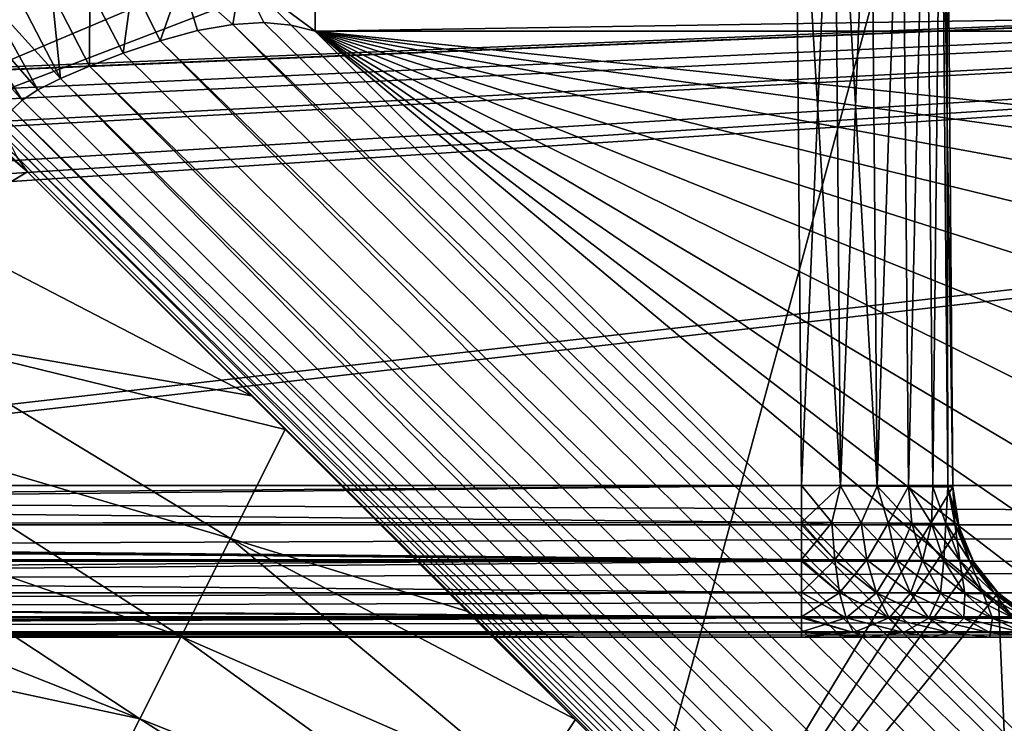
# Model space of a CAD drawing. Header units: metres. Extents: x -205 to 205, y -104 to 104.
# Tile 973 of 1056: x 22.44 to 25.69, y -45.74 to -43.42. Entities that reach past the tile are written whole.
import ezdxf

# ---------------------------------------------------------------- set-up
doc = ezdxf.new("R2010")
doc.units = ezdxf.units.M
doc.layers.add('solid_01_2-CONSUMER_EHM_BOX_SW0001', color=7, linetype='CONTINUOUS')

msp = doc.modelspace()

# ---------------------------------------------------------------- linework, layer by layer
at = {"layer": 'solid_01_2-CONSUMER_EHM_BOX_SW0001'}
for points in [[(27.853924, 67.360435), (-0.010849, -74.95858), (-0.010778, 75.04142)], [(27.853924, 67.360435), (27.752735, 66.82019), (-0.010849, -74.95858)], [(27.752735, 66.82019), (27.752735, 66.262619), (-0.010849, -74.95858)], [(27.752672, -66.17981), (-0.010849, -74.95858), (27.752735, 66.262619)], [(8.89164, -44.958584, 48), (24.999912, -42.458591, 48), (2.561669, -42.45858, 48)], [(8.89164, -44.958584, 48), (25.021729, -44.958591, 48), (24.999912, -42.458591, 48)], [(13.496569, -47.073109, 63.099998), (12.482018, -42.458588, 63.099998), (25.499931, -42.458591, 63.099998)], [(12.992718, -42.458588, 55), (24.999912, -42.458591, 55), (12.992717, -44.958588, 55)], [(24.999912, -42.458591, 55), (25.021729, -44.958591, 55), (12.992717, -44.958588, 55)], [(24.999912, -42.458591, 57), (12.992718, -42.458588, 57), (19.088488, -44.958591, 57)], [(24.246569, -47.073879, 63.099998), (13.496569, -47.073109, 63.099998), (25.499931, -42.458591, 63.099998)], [(24.999912, -42.458591, 57), (19.088488, -44.958591, 57), (25.021729, -44.958591, 57)], [(24.246569, -47.073879, 63.099998), (25.499931, -42.458591, 63.099998), (25.521786, -44.962955, 63.099998)], [(25.151203, -44.959721, 48.017052), (24.999912, -42.458591, 48), (25.021729, -44.958591, 48)], [(25.151203, -44.959721, 48.017052), (25.129433, -42.458591, 48.017067), (24.999912, -42.458591, 48)], [(24.999912, -42.458591, 57), (25.021729, -44.958591, 57), (25.151203, -44.959721, 57.017052)], [(25.129433, -42.458591, 57.017067), (24.999912, -42.458591, 57), (25.151203, -44.959721, 57.017052)], [(25.129433, -42.458591, 54.982933), (25.021729, -44.958591, 55), (24.999912, -42.458591, 55)], [(25.151203, -44.959721, 54.982948), (25.021729, -44.958591, 55), (25.129433, -42.458591, 54.982933)], [(25.129433, -42.458591, 57.017067), (25.151203, -44.959721, 57.017052), (25.27183, -44.960773, 57.067032)], [(25.129433, -42.458591, 57.017067), (25.27183, -44.960773, 57.067032), (25.249855, -42.458591, 57.066948)], [(25.151203, -44.959721, 54.982948), (25.129433, -42.458591, 54.982933), (25.249855, -42.458591, 54.933052)], [(25.27183, -44.960773, 48.067032), (25.249855, -42.458591, 48.066948), (25.129433, -42.458591, 48.017067)], [(25.27183, -44.960773, 48.067032), (25.129433, -42.458591, 48.017067), (25.151203, -44.959721, 48.017052)], [(25.151203, -44.959721, 54.982948), (25.249855, -42.458591, 54.933052), (25.27183, -44.960773, 54.932968)], [(25.249855, -42.458591, 57.066948), (25.27183, -44.960773, 57.067032), (25.353481, -42.458591, 57.14645)], [(25.27183, -44.960773, 54.932968), (25.249855, -42.458591, 54.933052), (25.353481, -42.458591, 54.85355)], [(25.27183, -44.960773, 48.067032), (25.353481, -42.458591, 48.14645), (25.249855, -42.458591, 48.066948)], [(25.353481, -42.458591, 57.14645), (25.27183, -44.960773, 57.067032), (25.375391, -44.961678, 57.146515)], [(25.27183, -44.960773, 54.932968), (25.353481, -42.458591, 54.85355), (25.375391, -44.961678, 54.853485)], [(25.375391, -44.961678, 48.146515), (25.353481, -42.458591, 48.14645), (25.27183, -44.960773, 48.067032)], [(25.353481, -42.458591, 57.14645), (25.375391, -44.961678, 57.146515), (25.432983, -42.458591, 57.250072)], [(25.375391, -44.961678, 54.853485), (25.353481, -42.458591, 54.85355), (25.432983, -42.458591, 54.749928)], [(25.375391, -44.961678, 48.146515), (25.432983, -42.458591, 48.250072), (25.353481, -42.458591, 48.14645)], [(25.432983, -42.458591, 57.250072), (25.375391, -44.961678, 57.146515), (25.45484, -44.962372, 57.250084)], [(25.375391, -44.961678, 54.853485), (25.432983, -42.458591, 54.749928), (25.45484, -44.962372, 54.749916)], [(25.45484, -44.962372, 48.250084), (25.432983, -42.458591, 48.250072), (25.375391, -44.961678, 48.146515)], [(25.432983, -42.458591, 57.250072), (25.45484, -44.962372, 57.250084), (25.482866, -42.458591, 57.370491)], [(25.45484, -44.962372, 54.749916), (25.432983, -42.458591, 54.749928), (25.482866, -42.458591, 54.629509)], [(25.45484, -44.962372, 48.250084), (25.482866, -42.458591, 48.370491), (25.432983, -42.458591, 48.250072)], [(25.482866, -42.458591, 57.370491), (25.45484, -44.962372, 57.250084), (25.504765, -44.962807, 57.370663)], [(25.45484, -44.962372, 54.749916), (25.482866, -42.458591, 54.629509), (25.504765, -44.962807, 54.629337)], [(25.504765, -44.962807, 48.370663), (25.482866, -42.458591, 48.370491), (25.45484, -44.962372, 48.250084)], [(25.482866, -42.458591, 57.370491), (25.504765, -44.962807, 57.370663), (25.521786, -44.962955, 57.5)], [(25.482866, -42.458591, 57.370491), (25.521786, -44.962955, 57.5), (25.499931, -42.458591, 57.5)], [(25.504765, -44.962807, 54.629337), (25.482866, -42.458591, 54.629509), (25.499931, -42.458591, 54.5)], [(25.521786, -44.962955, 48.5), (25.499931, -42.458591, 48.5), (25.482866, -42.458591, 48.370491)], [(25.521786, -44.962955, 48.5), (25.482866, -42.458591, 48.370491), (25.504765, -44.962807, 48.370663)], [(25.499931, -42.458591, 57.5), (25.521786, -44.962955, 57.5), (25.521786, -44.962955, 63.099998)], [(25.499931, -42.458591, 57.5), (25.521786, -44.962955, 63.099998), (25.499931, -42.458591, 63.099998)], [(25.521786, -44.962955, 54.5), (25.499931, -42.458591, 54.5), (25.499931, -42.458591, 48.5)], [(25.504765, -44.962807, 54.629337), (25.499931, -42.458591, 54.5), (25.521786, -44.962955, 54.5)], [(25.521786, -44.962955, 54.5), (25.499931, -42.458591, 48.5), (25.521786, -44.962955, 48.5)], [(38.274673, -42.903759, 75), (-63.60397, -54.56757, 75), (63.596031, -54.576706, 75)], [(38.274673, -42.903759, 75), (37.499931, -42.958599, 75), (-63.60397, -54.56757, 75)], [(37.499931, -42.958599, 75), (-37.500069, -42.958565, 75), (-63.60397, -54.56757, 75)], [(-37.500069, -42.958565, 46), (37.499931, -42.958599, 46), (-37.500069, -44.958565, 46)], [(37.499931, -42.958599, 46), (-2.676463, -44.626774, 46), (-37.500069, -44.958565, 46)], [(37.499931, -42.958599, 46), (-1.481301, -44.55365, 46), (-2.676463, -44.626774, 46)], [(37.499931, -42.958599, 46), (-0.000068, -44.516758, 46), (-1.481301, -44.55365, 46)], [(37.499931, -42.958599, 46), (1.966312, -44.580105, 46), (-0.000068, -44.516758, 46)], [(37.499931, -42.958599, 46), (2.676358, -44.626781, 46), (1.966312, -44.580105, 46)], [(37.499931, -42.958599, 46), (3.953654, -44.728058, 46), (2.676358, -44.626781, 46)], [(37.499931, -42.958599, 46), (4.230125, -44.751209, 46), (3.953654, -44.728058, 46)], [(37.499931, -42.958599, 46), (5.937079, -44.89888, 46), (4.230125, -44.751209, 46)], [(37.499931, -42.958599, 46), (6.610322, -44.944187, 46), (5.937079, -44.89888, 46)], [(37.499931, -42.958599, 46), (7.215365, -44.958584, 46), (6.610322, -44.944187, 46)], [(37.499931, -42.958599, 46), (37.499931, -44.958599, 46), (7.215365, -44.958584, 46)], [(37.499931, -43.237171, 13.524823), (23.418098, -43.458591, 13.5), (37.499931, -43.458599, 13.5)], [(37.499931, -43.237171, 13.524823), (23.418098, -43.313267, 13.510616), (23.418098, -43.458591, 13.5)], [(22.906591, -43.490772, 13.423147), (22.977837, -43.287537, 13.503884), (22.815199, -43.305325, 13.476514)], [(22.906591, -43.490772, 13.423147), (23.030161, -43.457161, 13.461928), (22.977837, -43.287537, 13.503884)], [(23.145958, -43.436558, 13.484238), (23.172758, -43.277203, 13.516655), (22.977837, -43.287537, 13.503884)], [(23.030161, -43.457161, 13.461928), (23.145958, -43.436558, 13.484238), (22.977837, -43.287537, 13.503884)], [(23.145958, -43.436558, 13.484238), (23.248943, -43.430859, 13.494987), (23.172758, -43.277203, 13.516655)], [(23.172758, -43.277203, 13.516655), (23.418098, -43.458591, 13.5), (23.418098, -43.313267, 13.510616)], [(23.338928, -43.438911, 13.499115), (23.418098, -43.458591, 13.5), (23.172758, -43.277203, 13.516655)], [(23.248943, -43.430859, 13.494987), (23.338928, -43.438911, 13.499115), (23.172758, -43.277203, 13.516655)], [(22.673023, -43.574764, 13.293175), (22.674212, -43.320751, 13.439603), (22.549007, -43.332062, 13.39606)], [(22.673023, -43.574764, 13.293175), (22.784548, -43.531986, 13.366093), (22.674212, -43.320751, 13.439603)], [(22.784548, -43.531986, 13.366093), (22.815199, -43.305325, 13.476514), (22.674212, -43.320751, 13.439603)], [(22.784548, -43.531986, 13.366093), (22.906591, -43.490772, 13.423147), (22.815199, -43.305325, 13.476514)], [(22.450809, -43.686481, 13.034579), (22.241604, -43.350758, 13.233047), (22.159264, -43.356464, 13.167062)], [(22.41806, -43.718296, 12.95445), (22.450809, -43.686481, 13.034579), (22.159264, -43.356464, 13.167062)], [(22.503401, -43.652615, 13.120781), (22.333961, -43.345684, 13.292876), (22.241604, -43.350758, 13.233047)], [(22.450809, -43.686481, 13.034579), (22.503401, -43.652615, 13.120781), (22.241604, -43.350758, 13.233047)], [(22.577917, -43.615456, 13.20919), (22.436197, -43.339928, 13.347094), (22.333961, -43.345684, 13.292876)], [(22.503401, -43.652615, 13.120781), (22.577917, -43.615456, 13.20919), (22.333961, -43.345684, 13.292876)], [(22.577917, -43.615456, 13.20919), (22.549007, -43.332062, 13.39606), (22.436197, -43.339928, 13.347094)], [(22.577917, -43.615456, 13.20919), (22.673023, -43.574764, 13.293175), (22.549007, -43.332062, 13.39606)], [(22.468349, -43.923058, 12.5), (21.920851, -43.44104, 12.620029), (21.918547, -43.447929, 12.5)], [(21.918547, -43.447929, 12.5), (22.283247, -43.747173, 3.464035), (22.468349, -43.923058, 3.444855)], [(22.468349, -43.923058, 12.5), (21.918547, -43.447929, 12.5), (22.468349, -43.923058, 3.444855)], [(22.468349, -43.923058, 12.5), (22.433815, -43.873226, 12.646684), (21.920851, -43.44104, 12.620029)], [(32.29628, -52.651474, 13.474928), (23.030161, -43.457161, 13.461928), (22.906591, -43.490772, 13.423147)], [(32.29628, -52.651474, 13.474928), (23.145958, -43.436558, 13.484238), (23.030161, -43.457161, 13.461928)], [(23.145958, -43.436558, 13.484238), (32.453629, -52.494129, 13.5), (23.248943, -43.430859, 13.494987)], [(32.29628, -52.651474, 13.474928), (32.453629, -52.494129, 13.5), (23.145958, -43.436558, 13.484238)], [(23.248943, -43.430859, 13.494987), (32.453629, -52.494129, 13.5), (23.338928, -43.438911, 13.499115)], [(23.338928, -43.438911, 13.499115), (32.453629, -52.494129, 13.5), (23.418098, -43.458591, 13.5)], [(34.582909, -44.631363, 13.5), (37.499931, -43.458599, 13.5), (23.418098, -43.458591, 13.5)], [(31.661858, -50.364628, 13.5), (23.418098, -43.458591, 13.5), (32.453629, -52.494129, 13.5)], [(31.495178, -49.670349, 13.5), (31.439163, -48.958595, 13.5), (23.418098, -43.458591, 13.5)], [(31.495121, -48.2472, 13.5), (23.418098, -43.458591, 13.5), (31.439163, -48.958595, 13.5)], [(31.661858, -50.364628, 13.5), (31.495178, -49.670349, 13.5), (23.418098, -43.458591, 13.5)], [(33.923271, -44.904636, 13.5), (34.582909, -44.631363, 13.5), (23.418098, -43.458591, 13.5)], [(33.31451, -45.27774, 13.5), (33.923271, -44.904636, 13.5), (23.418098, -43.458591, 13.5)], [(32.77161, -45.741482, 13.5), (33.31451, -45.27774, 13.5), (23.418098, -43.458591, 13.5)], [(32.307941, -46.284443, 13.5), (32.77161, -45.741482, 13.5), (23.418098, -43.458591, 13.5)], [(31.934921, -46.893257, 13.5), (32.307941, -46.284443, 13.5), (23.418098, -43.458591, 13.5)], [(31.661739, -47.552929, 13.5), (31.934921, -46.893257, 13.5), (23.418098, -43.458591, 13.5)], [(31.495121, -48.2472, 13.5), (31.661739, -47.552929, 13.5), (23.418098, -43.458591, 13.5)], [(32.146683, -52.801075, 13.400871), (22.906591, -43.490772, 13.423147), (22.784548, -43.531986, 13.366093)], [(32.29628, -52.651474, 13.474928), (22.906591, -43.490772, 13.423147), (32.146683, -52.801075, 13.400871)], [(32.146683, -52.801075, 13.400871), (22.784548, -43.531986, 13.366093), (22.673023, -43.574764, 13.293175)], [(32.012505, -52.935253, 13.281551), (22.673023, -43.574764, 13.293175), (22.577917, -43.615456, 13.20919)], [(32.146683, -52.801075, 13.400871), (22.673023, -43.574764, 13.293175), (32.012505, -52.935253, 13.281551)], [(31.900492, -53.047264, 13.122963), (22.577917, -43.615456, 13.20919), (22.503401, -43.652615, 13.120781)], [(32.012505, -52.935253, 13.281551), (22.577917, -43.615456, 13.20919), (31.900492, -53.047264, 13.122963)], [(31.900492, -53.047264, 13.122963), (22.503401, -43.652615, 13.120781), (22.450809, -43.686481, 13.034579)], [(31.900492, -53.047264, 13.122963), (22.450809, -43.686481, 13.034579), (22.41806, -43.718296, 12.95445)], [(22.468349, -43.923058, 3.444855), (22.283247, -43.747173, 3.464035), (22.149668, -44.113842, 3.364206)], [(31.816271, -53.131485, 12.933075), (22.41806, -43.718296, 12.95445), (22.401335, -43.750183, 12.879613)], [(31.900492, -53.047264, 13.122963), (22.41806, -43.718296, 12.95445), (31.816271, -53.131485, 12.933075)], [(31.816271, -53.131485, 12.933075), (22.401335, -43.750183, 12.879613), (22.398083, -43.783478, 12.809218)], [(31.816271, -53.131485, 12.933075), (22.398083, -43.783478, 12.809218), (22.405531, -43.816807, 12.745918)], [(31.816271, -53.131485, 12.933075), (22.405531, -43.816807, 12.745918), (31.764072, -53.183685, 12.721427)], [(31.764072, -53.183685, 12.721427), (22.405531, -43.816807, 12.745918), (22.433815, -43.873226, 12.646684)], [(31.764072, -53.183685, 12.721427), (22.433815, -43.873226, 12.646684), (22.468349, -43.923058, 12.5)], [(23.208149, -44.662857, 3.33019), (22.468349, -43.923058, 3.444855), (22.149668, -44.113842, 3.364206)], [(22.468349, -43.923058, 12.5), (25.185396, -46.640106, 3.004873), (27.066309, -48.521019, 2.80926)], [(22.468349, -43.923058, 12.5), (24.276121, -45.730827, 3.131146), (25.185396, -46.640106, 3.004873)], [(22.468349, -43.923058, 12.5), (27.066309, -48.521019, 2.80926), (28.716963, -50.171677, 2.590601)], [(22.468349, -43.923058, 12.5), (28.716963, -50.171677, 2.590601), (30.155909, -51.610622, 2.347061)], [(22.468349, -43.923058, 12.5), (30.155909, -51.610622, 2.347061), (31.394287, -52.849003, 2.071429)], [(22.468349, -43.923058, 12.5), (31.394287, -52.849003, 2.071429), (31.566074, -53.02079, 2.029376)], [(22.468349, -43.923058, 12.5), (31.566074, -53.02079, 2.029376), (31.746521, -53.201237, 1.989862)], [(31.746521, -53.201237, 12.5), (22.468349, -43.923058, 12.5), (31.746521, -53.201237, 1.989862)], [(22.468349, -43.923058, 12.5), (22.468349, -43.923058, 3.444855), (23.208149, -44.662857, 3.33019)], [(22.468349, -43.923058, 12.5), (23.208149, -44.662857, 3.33019), (23.31909, -44.773796, 3.309835)], [(22.468349, -43.923058, 12.5), (23.31909, -44.773796, 3.309835), (23.918268, -45.372978, 3.196672)], [(22.468349, -43.923058, 12.5), (23.918268, -45.372978, 3.196672), (24.276121, -45.730827, 3.131146)], [(31.764072, -53.183685, 12.721427), (22.468349, -43.923058, 12.5), (31.746521, -53.201237, 12.5)], [(23.208149, -44.662857, 3.33019), (22.149668, -44.113842, 3.364206), (22.024958, -44.456726, 3.205286)], [(23.138287, -45.133476, 3.09865), (22.024958, -44.456726, 3.205286), (21.910448, -44.771568, 2.990483)], [(23.31909, -44.773796, 3.309835), (23.208149, -44.662857, 3.33019), (22.024958, -44.456726, 3.205286)], [(23.138287, -45.133476, 3.09865), (23.31909, -44.773796, 3.309835), (22.024958, -44.456726, 3.205286)], [(22.975914, -45.456879, 2.813868), (21.910448, -44.771568, 2.990483), (21.80904, -45.050385, 2.72524)], [(22.975914, -45.456879, 2.813868), (23.138287, -45.133476, 3.09865), (21.910448, -44.771568, 2.990483)], [(23.918268, -45.372978, 3.196672), (23.31909, -44.773796, 3.309835), (23.138287, -45.133476, 3.09865)], [(37.499931, -45.088009, 46.017036), (7.215364, -45.087921, 46.017017), (7.215365, -44.958584, 46)], [(37.499931, -45.088009, 46.017036), (7.215365, -44.958584, 46), (37.499931, -44.958599, 46)], [(8.89164, -45.087948, 47.982975), (25.021729, -44.958591, 48), (8.89164, -44.958584, 48)], [(25.021729, -45.08025, 47.984974), (25.021729, -44.958591, 48), (8.89164, -45.087948, 47.982975)], [(25.021729, -45.08025, 55.015026), (12.992717, -44.958588, 55), (25.021729, -44.958591, 55)], [(12.992717, -45.088001, 55.017036), (12.992717, -44.958588, 55), (25.021729, -45.08025, 55.015026)], [(13.155252, -45.087997, 56.982964), (25.021729, -45.087955, 56.982975), (25.021729, -44.958591, 57)], [(19.088488, -44.958591, 57), (13.155252, -45.087997, 56.982964), (25.021729, -44.958591, 57)], [(24.246569, -47.073879, 63.099998), (25.521786, -44.962955, 63.099998), (25.541702, -45.095398, 63.099998)], [(25.12225, -45.080948, 47.994698), (25.021729, -44.958591, 48), (25.021729, -45.08025, 47.984974)], [(25.151203, -44.959721, 48.017052), (25.021729, -44.958591, 48), (25.12225, -45.080948, 47.994698)], [(25.021729, -44.958591, 57), (25.021729, -45.087955, 56.982975), (25.12225, -45.080948, 56.994698)], [(25.151203, -44.959721, 57.017052), (25.021729, -44.958591, 57), (25.12225, -45.080948, 56.994698)], [(25.151203, -44.959721, 54.982948), (25.021729, -45.08025, 55.015026), (25.021729, -44.958591, 55)], [(25.151203, -44.959721, 54.982948), (25.12225, -45.080948, 55.005302), (25.021729, -45.08025, 55.015026)], [(25.151203, -44.959721, 57.017052), (25.12225, -45.080948, 56.994698), (25.218983, -45.081741, 57.023834)], [(25.151203, -44.959721, 48.017052), (25.12225, -45.080948, 47.994698), (25.218983, -45.081741, 48.023834)], [(25.151203, -44.959721, 54.982948), (25.218983, -45.081738, 54.976166), (25.12225, -45.080948, 55.005302)], [(25.27183, -44.960773, 57.067032), (25.151203, -44.959721, 57.017052), (25.218983, -45.081741, 57.023834)], [(25.27183, -44.960773, 48.067032), (25.151203, -44.959721, 48.017052), (25.218983, -45.081741, 48.023834)], [(25.151203, -44.959721, 54.982948), (25.27183, -44.960773, 54.932968), (25.218983, -45.081738, 54.976166)], [(25.27183, -44.960773, 57.067032), (25.218983, -45.081741, 57.023834), (25.308201, -45.08247, 57.071308)], [(25.27183, -44.960773, 48.067032), (25.218983, -45.081741, 48.023834), (25.308201, -45.08247, 48.071308)], [(25.27183, -44.960773, 54.932968), (25.308201, -45.08247, 54.928692), (25.218983, -45.081738, 54.976166)], [(25.27183, -44.960773, 57.067032), (25.308201, -45.08247, 57.071308), (25.386452, -45.083111, 57.135311)], [(25.375391, -44.961678, 57.146515), (25.27183, -44.960773, 57.067032), (25.386452, -45.083111, 57.135311)], [(25.27183, -44.960773, 48.067032), (25.308201, -45.08247, 48.071308), (25.386452, -45.083111, 48.135311)], [(25.375391, -44.961678, 48.146515), (25.27183, -44.960773, 48.067032), (25.386452, -45.083111, 48.135311)], [(25.27183, -44.960773, 54.932968), (25.375391, -44.961678, 54.853485), (25.308201, -45.08247, 54.928692)], [(25.375391, -44.961678, 54.853485), (25.386452, -45.083111, 54.864689), (25.308201, -45.08247, 54.928692)], [(25.375391, -44.961678, 57.146515), (25.386452, -45.083111, 57.135311), (25.450706, -45.083637, 57.21339)], [(25.45484, -44.962372, 57.250084), (25.375391, -44.961678, 57.146515), (25.450706, -45.083637, 57.21339)], [(25.375391, -44.961678, 48.146515), (25.386452, -45.083111, 48.135311), (25.450706, -45.083637, 48.21339)], [(25.45484, -44.962372, 48.250084), (25.375391, -44.961678, 48.146515), (25.450706, -45.083637, 48.21339)], [(25.375391, -44.961678, 54.853485), (25.450706, -45.083637, 54.78661), (25.386452, -45.083111, 54.864689)], [(25.375391, -44.961678, 54.853485), (25.45484, -44.962372, 54.749916), (25.450706, -45.083637, 54.78661)], [(25.45484, -44.962372, 57.250084), (25.450706, -45.083637, 57.21339), (25.498476, -45.084026, 57.302544)], [(25.45484, -44.962372, 48.250084), (25.450706, -45.083637, 48.21339), (25.498476, -45.084026, 48.302544)], [(25.45484, -44.962372, 54.749916), (25.498476, -45.084026, 54.697456), (25.450706, -45.083637, 54.78661)], [(25.504765, -44.962807, 57.370663), (25.45484, -44.962372, 57.250084), (25.498476, -45.084026, 57.302544)], [(25.504765, -44.962807, 48.370663), (25.45484, -44.962372, 48.250084), (25.498476, -45.084026, 48.302544)], [(25.45484, -44.962372, 54.749916), (25.504765, -44.962807, 54.629337), (25.498476, -45.084026, 54.697456)], [(25.504765, -44.962807, 57.370663), (25.498476, -45.084026, 57.302544), (25.527903, -45.084267, 57.39933)], [(25.504765, -44.962807, 48.370663), (25.498476, -45.084026, 48.302544), (25.527903, -45.084267, 48.39933)], [(25.504765, -44.962807, 54.629337), (25.527901, -45.084267, 54.60067), (25.498476, -45.084026, 54.697456)], [(25.504765, -44.962807, 57.370663), (25.539745, -45.091465, 57.5), (25.521786, -44.962955, 57.5)], [(25.504765, -44.962807, 57.370663), (25.527903, -45.084267, 57.39933), (25.539745, -45.091465, 57.5)], [(25.504765, -44.962807, 48.370663), (25.527903, -45.084267, 48.39933), (25.53787, -45.084469, 48.5)], [(25.521786, -44.962955, 48.5), (25.504765, -44.962807, 48.370663), (25.53787, -45.084469, 48.5)], [(25.504765, -44.962807, 54.629337), (25.521786, -44.962955, 54.5), (25.527901, -45.084267, 54.60067)], [(25.541702, -45.095398, 63.099998), (25.521786, -44.962955, 63.099998), (25.539745, -45.091465, 57.5)], [(25.521786, -44.962955, 63.099998), (25.521786, -44.962955, 57.5), (25.539745, -45.091465, 57.5)], [(25.521786, -44.962955, 54.5), (25.521786, -44.962955, 48.5), (25.53787, -45.084469, 48.5)], [(25.53787, -45.084469, 54.5), (25.521786, -44.962955, 54.5), (25.53787, -45.084469, 48.5)], [(25.527901, -45.084267, 54.60067), (25.521786, -44.962955, 54.5), (25.53787, -45.084469, 54.5)], [(25.021729, -45.202812, 47.936298), (25.021729, -45.08025, 47.984974), (8.89164, -45.087948, 47.982975)], [(12.992717, -45.088001, 55.017036), (25.021729, -45.08025, 55.015026), (25.021729, -45.202812, 55.063702)], [(22.839733, -45.728115, 2.467544), (21.80904, -45.050385, 2.72524), (21.723303, -45.286118, 2.416279)], [(22.839733, -45.728115, 2.467544), (22.975914, -45.456879, 2.813868), (21.80904, -45.050385, 2.72524)], [(25.12225, -45.080948, 47.994698), (25.021729, -45.08025, 47.984974), (25.131786, -45.203503, 47.946751)], [(25.131786, -45.203503, 47.946751), (25.021729, -45.08025, 47.984974), (25.021729, -45.202812, 47.936298)], [(25.021729, -45.08025, 55.015026), (25.12225, -45.080948, 55.005302), (25.021729, -45.202812, 55.063702)], [(25.12225, -45.080948, 56.994698), (25.021729, -45.087955, 56.982975), (25.131786, -45.203503, 56.946751)], [(25.12225, -45.080948, 55.005302), (25.131786, -45.203503, 55.053249), (25.021729, -45.202812, 55.063702)], [(25.12225, -45.080948, 56.994698), (25.131786, -45.203503, 56.946751), (25.237766, -45.204216, 56.978481)], [(25.218983, -45.081741, 57.023834), (25.12225, -45.080948, 56.994698), (25.237766, -45.204216, 56.978481)], [(25.12225, -45.080948, 47.994698), (25.131786, -45.203503, 47.946751), (25.237766, -45.204216, 47.978481)], [(25.218983, -45.081741, 48.023834), (25.12225, -45.080948, 47.994698), (25.237766, -45.204216, 47.978481)], [(25.12225, -45.080948, 55.005302), (25.218983, -45.081738, 54.976166), (25.131786, -45.203503, 55.053249)], [(25.218983, -45.081738, 54.976166), (25.237766, -45.204212, 55.021519), (25.131786, -45.203503, 55.053249)], [(25.218983, -45.081738, 54.976166), (25.308201, -45.08247, 54.928692), (25.237766, -45.204212, 55.021519)], [(25.218983, -45.081741, 57.023834), (25.237766, -45.204216, 56.978481), (25.335573, -45.204872, 57.030338)], [(25.308201, -45.08247, 57.071308), (25.218983, -45.081741, 57.023834), (25.335573, -45.204872, 57.030338)], [(25.218983, -45.081741, 48.023834), (25.237766, -45.204216, 47.978481), (25.335573, -45.204872, 48.030338)], [(25.308201, -45.08247, 48.071308), (25.218983, -45.081741, 48.023834), (25.335573, -45.204872, 48.030338)], [(37.499931, -45.088009, 46.017036), (7.215364, -45.208588, 46.06699), (7.215364, -45.087921, 46.017017)], [(37.499931, -45.088009, 46.017036), (37.499931, -45.208714, 46.067051), (7.215364, -45.208588, 46.06699)], [(25.021729, -45.202812, 47.936298), (8.89164, -45.087948, 47.982975), (8.89164, -45.208599, 47.933006)], [(12.992716, -45.208599, 55.066994), (12.992717, -45.088001, 55.017036), (25.021729, -45.202812, 55.063702)], [(13.155252, -45.087997, 56.982964), (25.021729, -45.208622, 56.932995), (25.021729, -45.087955, 56.982975)], [(13.155252, -45.087997, 56.982964), (13.155252, -45.208588, 56.933014), (25.021729, -45.208622, 56.932995)], [(24.246569, -47.073879, 63.099998), (25.541702, -45.095398, 63.099998), (25.590216, -45.211109, 63.099998)], [(25.021729, -45.087955, 56.982975), (25.021729, -45.208622, 56.932995), (25.131786, -45.203503, 56.946751)], [(25.308201, -45.08247, 54.928692), (25.335573, -45.204872, 54.969658), (25.237766, -45.204212, 55.021519)], [(25.308201, -45.08247, 57.071308), (25.335573, -45.204872, 57.030338), (25.421404, -45.205448, 57.100357)], [(25.386452, -45.083111, 57.135311), (25.308201, -45.08247, 57.071308), (25.421404, -45.205448, 57.100357)], [(25.308201, -45.08247, 48.071308), (25.335573, -45.204872, 48.030338), (25.421404, -45.205448, 48.100357)], [(25.386452, -45.083111, 48.135311), (25.308201, -45.08247, 48.071308), (25.421404, -45.205448, 48.100357)], [(25.308201, -45.08247, 54.928692), (25.386452, -45.083111, 54.864689), (25.335573, -45.204872, 54.969658)], [(25.386452, -45.083111, 54.864689), (25.421404, -45.205444, 54.899643), (25.335573, -45.204872, 54.969658)], [(25.386452, -45.083111, 57.135311), (25.421404, -45.205448, 57.100357), (25.491919, -45.205917, 57.185852)], [(25.450706, -45.083637, 57.21339), (25.386452, -45.083111, 57.135311), (25.491919, -45.205917, 57.185852)], [(25.386452, -45.083111, 48.135311), (25.421404, -45.205448, 48.100357), (25.491919, -45.205917, 48.185852)], [(25.450706, -45.083637, 48.21339), (25.386452, -45.083111, 48.135311), (25.491919, -45.205917, 48.185852)], [(25.386452, -45.083111, 54.864689), (25.450706, -45.083637, 54.78661), (25.421404, -45.205444, 54.899643)], [(25.450706, -45.083637, 54.78661), (25.491919, -45.205917, 54.814148), (25.421404, -45.205444, 54.899643)], [(25.450706, -45.083637, 57.21339), (25.491919, -45.205917, 57.185852), (25.544359, -45.206268, 57.283539)], [(25.498476, -45.084026, 57.302544), (25.450706, -45.083637, 57.21339), (25.544359, -45.206268, 57.283539)], [(25.450706, -45.083637, 48.21339), (25.491919, -45.205917, 48.185852), (25.544359, -45.206268, 48.283539)], [(25.498476, -45.084026, 48.302544), (25.450706, -45.083637, 48.21339), (25.544359, -45.206268, 48.283539)], [(25.450706, -45.083637, 54.78661), (25.498476, -45.084026, 54.697456), (25.491919, -45.205917, 54.814148)], [(25.498476, -45.084026, 54.697456), (25.544359, -45.206268, 54.716461), (25.491919, -45.205917, 54.814148)], [(25.498476, -45.084026, 57.302544), (25.544359, -45.206268, 57.283539), (25.576672, -45.206486, 57.389629)], [(25.527903, -45.084267, 57.39933), (25.498476, -45.084026, 57.302544), (25.576672, -45.206486, 57.389629)], [(25.498476, -45.084026, 48.302544), (25.544359, -45.206268, 48.283539), (25.576672, -45.206486, 48.389629)], [(25.527903, -45.084267, 48.39933), (25.498476, -45.084026, 48.302544), (25.576672, -45.206486, 48.389629)], [(25.498476, -45.084026, 54.697456), (25.527901, -45.084267, 54.60067), (25.544359, -45.206268, 54.716461)], [(25.527901, -45.084267, 54.60067), (25.53787, -45.084469, 54.5), (25.576672, -45.206482, 54.610371)], [(25.527901, -45.084267, 54.60067), (25.576672, -45.206482, 54.610371), (25.544359, -45.206268, 54.716461)], [(25.527903, -45.084267, 57.39933), (25.590223, -45.211121, 57.5), (25.539745, -45.091465, 57.5)], [(25.527903, -45.084267, 57.39933), (25.576672, -45.206486, 57.389629), (25.590223, -45.211121, 57.5)], [(25.527903, -45.084267, 48.39933), (25.576672, -45.206486, 48.389629), (25.58761, -45.2066, 48.5)], [(25.53787, -45.084469, 48.5), (25.527903, -45.084267, 48.39933), (25.58761, -45.2066, 48.5)], [(25.53787, -45.084469, 54.5), (25.53787, -45.084469, 48.5), (25.58761, -45.2066, 48.5)], [(25.58761, -45.2066, 54.5), (25.53787, -45.084469, 54.5), (25.58761, -45.2066, 48.5)], [(25.576672, -45.206482, 54.610371), (25.53787, -45.084469, 54.5), (25.58761, -45.2066, 54.5)], [(25.541702, -45.095398, 63.099998), (25.539745, -45.091465, 57.5), (25.590223, -45.211121, 57.5)], [(25.590216, -45.211109, 63.099998), (25.541702, -45.095398, 63.099998), (25.590223, -45.211121, 57.5)], [(24.124285, -45.959305, 2.936446), (23.138287, -45.133476, 3.09865), (22.975914, -45.456879, 2.813868)], [(24.276121, -45.730827, 3.131146), (23.918268, -45.372978, 3.196672), (23.138287, -45.133476, 3.09865)], [(24.124285, -45.959305, 2.936446), (24.276121, -45.730827, 3.131146), (23.138287, -45.133476, 3.09865)], [(37.499931, -45.208714, 46.067051), (7.215364, -45.312111, 46.14642), (7.215364, -45.208588, 46.06699)], [(37.499931, -45.208714, 46.067051), (37.499931, -45.312336, 46.146633), (7.215364, -45.312111, 46.14642)], [(25.021729, -45.202812, 47.936298), (8.89164, -45.208599, 47.933006), (8.89164, -45.312126, 47.853565)], [(25.021729, -45.311947, 47.853752), (25.021729, -45.202812, 47.936298), (8.89164, -45.312126, 47.853565)], [(12.992716, -45.208599, 55.066994), (25.021729, -45.202812, 55.063702), (25.021729, -45.311947, 55.146248)], [(12.992716, -45.312153, 55.146458), (12.992716, -45.208599, 55.066994), (25.021729, -45.311947, 55.146248)], [(13.155252, -45.208588, 56.933014), (13.155252, -45.312141, 56.853554), (25.021729, -45.208622, 56.932995)], [(13.155252, -45.312141, 56.853554), (25.021729, -45.311947, 56.853752), (25.021729, -45.208622, 56.932995)], [(24.246569, -47.073879, 63.099998), (25.590216, -45.211109, 63.099998), (25.670351, -45.313087, 63.099998)], [(25.131786, -45.203503, 47.946751), (25.021729, -45.202812, 47.936298), (25.147932, -45.312553, 47.865578)], [(25.147932, -45.312553, 47.865578), (25.021729, -45.202812, 47.936298), (25.021729, -45.311947, 47.853752)], [(25.021729, -45.202812, 55.063702), (25.131786, -45.203503, 55.053249), (25.021729, -45.311947, 55.146248)], [(25.131786, -45.203503, 56.946751), (25.021729, -45.208622, 56.932995), (25.147932, -45.312553, 56.865578)], [(25.131786, -45.203503, 55.053249), (25.147932, -45.312553, 55.134422), (25.021729, -45.311947, 55.146248)], [(25.021729, -45.208622, 56.932995), (25.021729, -45.311947, 56.853752), (25.147932, -45.312553, 56.865578)], [(25.131786, -45.203503, 56.946751), (25.147932, -45.312553, 56.865578), (25.269506, -45.313129, 56.901852)], [(25.237766, -45.204216, 56.978481), (25.131786, -45.203503, 56.946751), (25.269506, -45.313129, 56.901852)], [(25.131786, -45.203503, 47.946751), (25.147932, -45.312553, 47.865578), (25.269506, -45.313129, 47.901852)], [(25.237766, -45.204216, 47.978481), (25.131786, -45.203503, 47.946751), (25.269506, -45.313129, 47.901852)], [(25.131786, -45.203503, 55.053249), (25.237766, -45.204212, 55.021519), (25.147932, -45.312553, 55.134422)], [(25.237766, -45.204212, 55.021519), (25.269505, -45.313129, 55.098148), (25.147932, -45.312553, 55.134422)], [(25.237766, -45.204212, 55.021519), (25.335573, -45.204872, 54.969658), (25.269505, -45.313129, 55.098148)], [(25.237766, -45.204216, 56.978481), (25.269506, -45.313129, 56.901852), (25.381744, -45.313663, 56.961235)], [(25.335573, -45.204872, 57.030338), (25.237766, -45.204216, 56.978481), (25.381744, -45.313663, 56.961235)], [(25.237766, -45.204216, 47.978481), (25.269506, -45.313129, 47.901852), (25.381744, -45.313663, 47.961235)], [(25.335573, -45.204872, 48.030338), (25.237766, -45.204216, 47.978481), (25.381744, -45.313663, 47.961235)], [(25.335573, -45.204872, 54.969658), (25.381744, -45.31366, 55.038761), (25.269505, -45.313129, 55.098148)], [(25.335573, -45.204872, 57.030338), (25.381744, -45.313663, 56.961235), (25.480272, -45.314125, 57.041489)], [(25.421404, -45.205448, 57.100357), (25.335573, -45.204872, 57.030338), (25.480272, -45.314125, 57.041489)], [(25.335573, -45.204872, 48.030338), (25.381744, -45.313663, 47.961235), (25.480272, -45.314125, 48.041489)], [(25.421404, -45.205448, 48.100357), (25.335573, -45.204872, 48.030338), (25.480272, -45.314125, 48.041489)], [(25.335573, -45.204872, 54.969658), (25.421404, -45.205444, 54.899643), (25.381744, -45.31366, 55.038761)], [(25.421404, -45.205444, 54.899643), (25.48027, -45.314125, 54.958511), (25.381744, -45.31366, 55.038761)], [(25.421404, -45.205444, 54.899643), (25.491919, -45.205917, 54.814148), (25.48027, -45.314125, 54.958511)], [(25.421404, -45.205448, 57.100357), (25.480272, -45.314125, 57.041489), (25.561237, -45.314507, 57.139534)], [(25.491919, -45.205917, 57.185852), (25.421404, -45.205448, 57.100357), (25.561237, -45.314507, 57.139534)], [(25.421404, -45.205448, 48.100357), (25.480272, -45.314125, 48.041489), (25.561237, -45.314507, 48.139534)], [(25.491919, -45.205917, 48.185852), (25.421404, -45.205448, 48.100357), (25.561237, -45.314507, 48.139534)], [(25.491919, -45.205917, 54.814148), (25.561237, -45.314507, 54.860466), (25.48027, -45.314125, 54.958511)], [(25.491919, -45.205917, 57.185852), (25.561237, -45.314507, 57.139534), (25.621464, -45.314793, 57.251598)], [(25.544359, -45.206268, 57.283539), (25.491919, -45.205917, 57.185852), (25.621464, -45.314793, 57.251598)], [(25.491919, -45.205917, 48.185852), (25.561237, -45.314507, 48.139534), (25.621464, -45.314793, 48.251598)], [(25.544359, -45.206268, 48.283539), (25.491919, -45.205917, 48.185852), (25.621464, -45.314793, 48.251598)], [(25.491919, -45.205917, 54.814148), (25.544359, -45.206268, 54.716461), (25.561237, -45.314507, 54.860466)], [(25.544359, -45.206268, 57.283539), (25.621464, -45.314793, 57.251598), (25.658579, -45.314964, 57.373337)], [(25.576672, -45.206486, 57.389629), (25.544359, -45.206268, 57.283539), (25.658579, -45.314964, 57.373337)], [(25.544359, -45.206268, 48.283539), (25.621464, -45.314793, 48.251598), (25.658579, -45.314964, 48.373337)], [(25.576672, -45.206486, 48.389629), (25.544359, -45.206268, 48.283539), (25.658579, -45.314964, 48.373337)], [(25.544359, -45.206268, 54.716461), (25.621464, -45.314793, 54.748402), (25.561237, -45.314507, 54.860466)], [(25.544359, -45.206268, 54.716461), (25.576672, -45.206482, 54.610371), (25.621464, -45.314793, 54.748402)], [(25.576672, -45.206482, 54.610371), (25.58761, -45.2066, 54.5), (25.658577, -45.314964, 54.626663)], [(25.576672, -45.206482, 54.610371), (25.658577, -45.314964, 54.626663), (25.621464, -45.314793, 54.748402)], [(25.576672, -45.206486, 57.389629), (25.658579, -45.314964, 57.373337), (25.671114, -45.315022, 57.5)], [(25.576672, -45.206486, 57.389629), (25.671114, -45.315022, 57.5), (25.590223, -45.211121, 57.5)], [(25.576672, -45.206486, 48.389629), (25.658579, -45.314964, 48.373337), (25.669746, -45.313671, 48.5)], [(25.669746, -45.313671, 48.5), (25.58761, -45.2066, 48.5), (25.576672, -45.206486, 48.389629)], [(25.58761, -45.2066, 54.5), (25.58761, -45.2066, 48.5), (25.669746, -45.313671, 48.5)], [(25.669769, -45.313698, 54.5), (25.58761, -45.2066, 54.5), (25.669746, -45.313671, 48.5)], [(25.658577, -45.314964, 54.626663), (25.58761, -45.2066, 54.5), (25.669769, -45.313698, 54.5)], [(25.590216, -45.211109, 63.099998), (25.590223, -45.211121, 57.5), (25.671114, -45.315022, 57.5)], [(25.670351, -45.313087, 63.099998), (25.590216, -45.211109, 63.099998), (25.671114, -45.315022, 57.5)], [(22.839733, -45.728115, 2.467544), (21.723303, -45.286118, 2.416279), (21.655409, -45.47279, 2.071429)], [(37.499931, -45.312336, 46.146633), (7.215364, -45.391571, 46.249954), (7.215364, -45.312111, 46.14642)], [(37.499931, -45.312336, 46.146633), (37.499931, -45.391808, 46.25034), (7.215364, -45.391571, 46.249954)], [(25.021729, -45.311947, 47.853752), (8.89164, -45.312126, 47.853565), (8.89164, -45.391579, 47.750031)], [(25.021729, -45.391598, 47.750015), (25.021729, -45.311947, 47.853752), (8.89164, -45.391579, 47.750031)], [(12.992716, -45.312153, 55.146458), (25.021729, -45.311947, 55.146248), (25.021729, -45.391586, 55.249966)], [(12.992716, -45.391605, 55.250011), (12.992716, -45.312153, 55.146458), (25.021729, -45.391586, 55.249966)], [(13.155252, -45.312141, 56.853554), (25.021729, -45.394627, 56.744694), (25.021729, -45.311947, 56.853752)], [(13.155252, -45.312141, 56.853554), (13.155252, -45.391598, 56.75), (25.021729, -45.394627, 56.744694)], [(25.746569, -47.073986, 63.099998), (24.246569, -47.073879, 63.099998), (25.670351, -45.313087, 63.099998)], [(25.021729, -45.311947, 56.853752), (25.021729, -45.394627, 56.744694), (25.169247, -45.395073, 56.758423)], [(25.147932, -45.312553, 56.865578), (25.021729, -45.311947, 56.853752), (25.169247, -45.395073, 56.758423)], [(25.169247, -45.395073, 47.758423), (25.021729, -45.311947, 47.853752), (25.021729, -45.391598, 47.750015)], [(25.147932, -45.312553, 47.865578), (25.021729, -45.311947, 47.853752), (25.169247, -45.395073, 47.758423)], [(25.021729, -45.391586, 55.249966), (25.021729, -45.311947, 55.146248), (25.147932, -45.312553, 55.134422)], [(25.147932, -45.312553, 55.134422), (25.169245, -45.395073, 55.241573), (25.021729, -45.391586, 55.249966)], [(25.147932, -45.312553, 56.865578), (25.169247, -45.395073, 56.758423), (25.311363, -45.39547, 56.800793)], [(25.269506, -45.313129, 56.901852), (25.147932, -45.312553, 56.865578), (25.311363, -45.39547, 56.800793)], [(25.147932, -45.312553, 47.865578), (25.169247, -45.395073, 47.758423), (25.311363, -45.39547, 47.800793)], [(25.269506, -45.313129, 47.901852), (25.147932, -45.312553, 47.865578), (25.311363, -45.39547, 47.800793)], [(25.147932, -45.312553, 55.134422), (25.269505, -45.313129, 55.098148), (25.169245, -45.395073, 55.241573)], [(25.269505, -45.313129, 55.098148), (25.311363, -45.39547, 55.199207), (25.169245, -45.395073, 55.241573)], [(25.269505, -45.313129, 55.098148), (25.381744, -45.31366, 55.038761), (25.311363, -45.39547, 55.199207)], [(25.269506, -45.313129, 56.901852), (25.311363, -45.39547, 56.800793), (25.442583, -45.39584, 56.870182)], [(25.381744, -45.313663, 56.961235), (25.269506, -45.313129, 56.901852), (25.442583, -45.39584, 56.870182)], [(25.269506, -45.313129, 47.901852), (25.311363, -45.39547, 47.800793), (25.442583, -45.39584, 47.870182)], [(25.381744, -45.313663, 47.961235), (25.269506, -45.313129, 47.901852), (25.442583, -45.39584, 47.870182)], [(25.381744, -45.31366, 55.038761), (25.442583, -45.395836, 55.129818), (25.311363, -45.39547, 55.199207)], [(25.381744, -45.31366, 55.038761), (25.48027, -45.314125, 54.958511), (25.442583, -45.395836, 55.129818)], [(25.381744, -45.313663, 56.961235), (25.442583, -45.39584, 56.870182), (25.557781, -45.396156, 56.963974)], [(25.480272, -45.314125, 57.041489), (25.381744, -45.313663, 56.961235), (25.557781, -45.396156, 56.963974)], [(25.381744, -45.313663, 47.961235), (25.442583, -45.39584, 47.870182), (25.557781, -45.396156, 47.963974)], [(25.480272, -45.314125, 48.041489), (25.381744, -45.313663, 47.961235), (25.557781, -45.396156, 47.963974)], [(25.48027, -45.314125, 54.958511), (25.557781, -45.396156, 55.036026), (25.442583, -45.395836, 55.129818)], [(25.48027, -45.314125, 54.958511), (25.561237, -45.314507, 54.860466), (25.557781, -45.396156, 55.036026)], [(25.480272, -45.314125, 57.041489), (25.557781, -45.396156, 56.963974), (25.652454, -45.39642, 57.078579)], [(25.561237, -45.314507, 57.139534), (25.480272, -45.314125, 57.041489), (25.652454, -45.39642, 57.078579)], [(25.480272, -45.314125, 48.041489), (25.557781, -45.396156, 47.963974), (25.652454, -45.39642, 48.078579)], [(25.561237, -45.314507, 48.139534), (25.480272, -45.314125, 48.041489), (25.652454, -45.39642, 48.078579)], [(25.561237, -45.314507, 54.860466), (25.652452, -45.39642, 54.921417), (25.557781, -45.396156, 55.036026)], [(25.561237, -45.314507, 57.139534), (25.652454, -45.39642, 57.078579), (25.722881, -45.396614, 57.209587)], [(25.621464, -45.314793, 57.251598), (25.561237, -45.314507, 57.139534), (25.722881, -45.396614, 57.209587)], [(25.561237, -45.314507, 48.139534), (25.652454, -45.39642, 48.078579), (25.722881, -45.396614, 48.209587)], [(25.621464, -45.314793, 48.251598), (25.561237, -45.314507, 48.139534), (25.722881, -45.396614, 48.209587)], [(25.561237, -45.314507, 54.860466), (25.621464, -45.314793, 54.748402), (25.652452, -45.39642, 54.921417)], [(25.621464, -45.314793, 57.251598), (25.722881, -45.396614, 57.209587), (25.766281, -45.396736, 57.351913)], [(25.658579, -45.314964, 57.373337), (25.621464, -45.314793, 57.251598), (25.766281, -45.396736, 57.351913)], [(25.621464, -45.314793, 48.251598), (25.722881, -45.396614, 48.209587), (25.766281, -45.396736, 48.351913)], [(25.658579, -45.314964, 48.373337), (25.621464, -45.314793, 48.251598), (25.766281, -45.396736, 48.351913)], [(25.621464, -45.314793, 54.748402), (25.722879, -45.396614, 54.790413), (25.652452, -45.39642, 54.921417)], [(25.621464, -45.314793, 54.748402), (25.658577, -45.314964, 54.626663), (25.722879, -45.396614, 54.790413)], [(25.658577, -45.314964, 54.626663), (25.669769, -45.313698, 54.5), (25.766281, -45.396732, 54.648087)], [(25.658577, -45.314964, 54.626663), (25.766281, -45.396732, 54.648087), (25.722879, -45.396614, 54.790413)], [(25.772995, -45.392311, 48.5), (25.669746, -45.313671, 48.5), (25.658579, -45.314964, 48.373337)], [(25.658579, -45.314964, 57.373337), (25.766281, -45.396736, 57.351913), (25.780872, -45.396736, 57.5)], [(25.658579, -45.314964, 57.373337), (25.780872, -45.396736, 57.5), (25.671114, -45.315022, 57.5)], [(25.658579, -45.314964, 48.373337), (25.766281, -45.396736, 48.351913), (25.772995, -45.392311, 48.5)], [(25.669769, -45.313698, 54.5), (25.669746, -45.313671, 48.5), (25.772995, -45.392311, 48.5)], [(25.773012, -45.392323, 54.5), (25.669769, -45.313698, 54.5), (25.772995, -45.392311, 48.5)], [(25.766281, -45.396732, 54.648087), (25.669769, -45.313698, 54.5), (25.773012, -45.392323, 54.5)], [(25.670351, -45.313087, 63.099998), (25.671114, -45.315022, 57.5), (25.780872, -45.396736, 57.5)], [(25.773027, -45.39233, 63.099998), (25.670351, -45.313087, 63.099998), (25.780872, -45.396736, 57.5)], [(25.746569, -47.073986, 63.099998), (25.670351, -45.313087, 63.099998), (25.773027, -45.39233, 63.099998)], [(37.499931, -45.391808, 46.25034), (7.215364, -45.441551, 46.370613), (7.215364, -45.391571, 46.249954)], [(37.499931, -45.391808, 46.25034), (37.499931, -45.441696, 46.371098), (7.215364, -45.441551, 46.370613)], [(25.021729, -45.391598, 47.750015), (8.89164, -45.391579, 47.750031), (8.89164, -45.441559, 47.629364)], [(25.021729, -45.441566, 47.629364), (25.021729, -45.391598, 47.750015), (8.89164, -45.441559, 47.629364)], [(12.992716, -45.441551, 55.370594), (25.021729, -45.391586, 55.249966), (25.021729, -45.441566, 55.370636)], [(12.992716, -45.441551, 55.370594), (12.992716, -45.391605, 55.250011), (25.021729, -45.391586, 55.249966)], [(13.155252, -45.391598, 56.75), (13.155252, -45.441551, 56.62941), (25.021729, -45.394627, 56.744694)], [(13.155252, -45.441551, 56.62941), (25.021729, -45.443443, 56.62215), (25.021729, -45.394627, 56.744694)], [(25.021729, -45.441566, 55.370636), (25.021729, -45.391586, 55.249966), (25.169245, -45.395073, 55.241573)], [(25.193182, -45.44368, 47.638084), (25.021729, -45.391598, 47.750015), (25.021729, -45.441566, 47.629364)], [(25.169247, -45.395073, 47.758423), (25.021729, -45.391598, 47.750015), (25.193182, -45.44368, 47.638084)], [(25.021729, -45.394627, 56.744694), (25.021729, -45.443443, 56.62215), (25.193182, -45.44368, 56.638084)], [(25.169247, -45.395073, 56.758423), (25.021729, -45.394627, 56.744694), (25.193182, -45.44368, 56.638084)], [(25.169245, -45.395073, 55.241573), (25.193182, -45.44368, 55.361912), (25.021729, -45.441566, 55.370636)], [(25.169245, -45.395073, 55.241573), (25.311363, -45.39547, 55.199207), (25.193182, -45.44368, 55.361912)], [(25.169247, -45.395073, 56.758423), (25.193182, -45.44368, 56.638084), (25.358345, -45.443878, 56.687363)], [(25.311363, -45.39547, 56.800793), (25.169247, -45.395073, 56.758423), (25.358345, -45.443878, 56.687363)], [(25.169247, -45.395073, 47.758423), (25.193182, -45.44368, 47.638084), (25.358345, -45.443878, 47.687363)], [(25.311363, -45.39547, 47.800793), (25.169247, -45.395073, 47.758423), (25.358345, -45.443878, 47.687363)], [(25.311363, -45.39547, 55.199207), (25.358345, -45.443878, 55.312637), (25.193182, -45.44368, 55.361912)], [(25.311363, -45.39547, 56.800793), (25.358345, -45.443878, 56.687363), (25.510832, -45.444061, 56.768036)], [(25.442583, -45.39584, 56.870182), (25.311363, -45.39547, 56.800793), (25.510832, -45.444061, 56.768036)], [(25.311363, -45.39547, 47.800793), (25.358345, -45.443878, 47.687363), (25.510832, -45.444061, 47.768036)], [(25.442583, -45.39584, 47.870182), (25.311363, -45.39547, 47.800793), (25.510832, -45.444061, 47.768036)], [(25.311363, -45.39547, 55.199207), (25.442583, -45.395836, 55.129818), (25.358345, -45.443878, 55.312637)], [(25.442583, -45.395836, 55.129818), (25.510832, -45.444061, 55.231964), (25.358345, -45.443878, 55.312637)], [(25.442583, -45.395836, 55.129818), (25.557781, -45.396156, 55.036026), (25.510832, -45.444061, 55.231964)], [(25.442583, -45.39584, 56.870182), (25.510832, -45.444061, 56.768036), (25.644691, -45.444218, 56.87706)], [(25.557781, -45.396156, 56.963974), (25.442583, -45.39584, 56.870182), (25.644691, -45.444218, 56.87706)], [(25.442583, -45.39584, 47.870182), (25.510832, -45.444061, 47.768036), (25.644691, -45.444218, 47.87706)], [(25.557781, -45.396156, 47.963974), (25.442583, -45.39584, 47.870182), (25.644691, -45.444218, 47.87706)], [(25.557781, -45.396156, 55.036026), (25.64469, -45.444218, 55.12294), (25.510832, -45.444061, 55.231964)], [(25.557781, -45.396156, 56.963974), (25.644691, -45.444218, 56.87706), (25.754692, -45.444347, 57.010262)], [(25.652454, -45.39642, 57.078579), (25.557781, -45.396156, 56.963974), (25.754692, -45.444347, 57.010262)], [(25.557781, -45.396156, 47.963974), (25.644691, -45.444218, 47.87706), (25.754692, -45.444347, 48.010262)], [(25.652454, -45.39642, 48.078579), (25.557781, -45.396156, 47.963974), (25.754692, -45.444347, 48.010262)], [(25.557781, -45.396156, 55.036026), (25.652452, -45.39642, 54.921417), (25.64469, -45.444218, 55.12294)], [(25.652452, -45.39642, 54.921417), (25.754692, -45.444347, 54.989738), (25.64469, -45.444218, 55.12294)], [(25.652452, -45.39642, 54.921417), (25.722879, -45.396614, 54.790413), (25.754692, -45.444347, 54.989738)], [(25.652454, -45.39642, 57.078579), (25.754692, -45.444347, 57.010262), (25.836519, -45.444443, 57.162514)], [(25.722881, -45.396614, 57.209587), (25.652454, -45.39642, 57.078579), (25.836519, -45.444443, 57.162514)], [(25.652454, -45.39642, 48.078579), (25.754692, -45.444347, 48.010262), (25.836519, -45.444443, 48.162514)], [(25.722881, -45.396614, 48.209587), (25.652454, -45.39642, 48.078579), (25.836519, -45.444443, 48.162514)], [(7.215364, -45.441551, 46.370613), (37.499931, -45.458599, 46.5), (7.215364, -45.458584, 46.5)], [(37.499931, -45.441696, 46.371098), (37.499931, -45.458599, 46.5), (7.215364, -45.441551, 46.370613)], [(7.215364, -45.458584, 46.5), (37.499931, -45.458599, 46.5), (7.55761, -45.458584, 46.681751)], [(7.55761, -45.458584, 46.681751), (37.499931, -45.458599, 46.5), (8.069006, -45.458584, 46.97401)], [(8.069006, -45.458584, 46.97401), (37.499931, -45.458599, 46.5), (8.89164, -45.458584, 47.5)], [(25.021729, -45.441566, 47.629364), (8.89164, -45.441559, 47.629364), (8.89164, -45.458584, 47.5)], [(25.021729, -45.441566, 47.629364), (8.89164, -45.458584, 47.5), (16.956678, -45.458588, 47.5)], [(16.956678, -45.458588, 47.5), (8.89164, -45.458584, 47.5), (37.499931, -45.458599, 46.5)], [(12.992716, -45.441551, 55.370594), (25.021729, -45.441566, 55.370636), (25.021709, -45.458591, 55.5)], [(12.992716, -45.441551, 55.370594), (25.021709, -45.458591, 55.5), (19.007214, -45.458591, 55.5)], [(13.155252, -45.441551, 56.62941), (13.155252, -45.458588, 56.5), (25.021729, -45.443443, 56.62215)], [(19.088484, -45.458591, 56.5), (25.021729, -45.443443, 56.62215), (13.155252, -45.458588, 56.5)], [(25.021729, -45.441566, 47.629364), (16.956678, -45.458588, 47.5), (25.021715, -45.458591, 47.5)], [(16.956678, -45.458588, 47.5), (37.499931, -45.458599, 46.5), (25.021715, -45.458591, 47.5)], [(19.007214, -45.458591, 55.5), (25.021709, -45.458591, 55.5), (19.088484, -45.458591, 56.5)], [(19.088484, -45.458591, 56.5), (25.021715, -45.458591, 56.5), (25.021729, -45.443443, 56.62215)], [(25.021709, -45.458591, 55.5), (25.021715, -45.458591, 56.5), (19.088484, -45.458591, 56.5)], [(23.977137, -46.183029, 2.682645), (22.975914, -45.456879, 2.813868), (22.839733, -45.728115, 2.467544)], [(23.977137, -46.183029, 2.682645), (24.124285, -45.959305, 2.936446), (22.975914, -45.456879, 2.813868)], [(25.021709, -45.458591, 55.5), (25.021729, -45.441566, 55.370636), (25.193182, -45.44368, 55.361912)], [(25.239622, -45.458591, 55.475975), (25.021709, -45.458591, 55.5), (25.193182, -45.44368, 55.361912)], [(25.239622, -45.458591, 55.475975), (25.021715, -45.458591, 56.5), (25.021709, -45.458591, 55.5)], [(25.239626, -45.458591, 47.524025), (25.021729, -45.441566, 47.629364), (25.021715, -45.458591, 47.5)], [(25.239626, -45.458591, 56.524025), (25.021729, -45.443443, 56.62215), (25.021715, -45.458591, 56.5)], [(25.239622, -45.458591, 55.475975), (25.239626, -45.458591, 56.524025), (25.021715, -45.458591, 56.5)], [(25.239626, -45.458591, 47.524025), (25.021715, -45.458591, 47.5), (37.499931, -45.458599, 46.5)], [(25.239626, -45.458591, 47.524025), (25.193182, -45.44368, 47.638084), (25.021729, -45.441566, 47.629364)], [(25.239626, -45.458591, 56.524025), (25.193182, -45.44368, 56.638084), (25.021729, -45.443443, 56.62215)], [(25.239626, -45.458591, 56.524025), (25.358345, -45.443878, 56.687363), (25.193182, -45.44368, 56.638084)], [(25.239626, -45.458591, 47.524025), (25.358345, -45.443878, 47.687363), (25.193182, -45.44368, 47.638084)], [(25.239622, -45.458591, 55.475975), (25.193182, -45.44368, 55.361912), (25.358345, -45.443878, 55.312637)], [(25.451311, -45.458591, 55.403034), (25.239622, -45.458591, 55.475975), (25.358345, -45.443878, 55.312637)], [(25.451311, -45.458591, 55.403034), (25.239626, -45.458591, 56.524025), (25.239622, -45.458591, 55.475975)], [(25.239626, -45.458591, 56.524025), (25.451313, -45.458591, 56.596966), (25.358345, -45.443878, 56.687363)], [(25.239626, -45.458591, 47.524025), (25.451313, -45.458591, 47.596966), (25.358345, -45.443878, 47.687363)], [(25.451311, -45.458591, 55.403034), (25.451313, -45.458591, 56.596966), (25.239626, -45.458591, 56.524025)], [(25.239626, -45.458591, 47.524025), (37.499931, -45.458599, 46.5), (25.451313, -45.458591, 47.596966)], [(25.451313, -45.458591, 56.596966), (25.510832, -45.444061, 56.768036), (25.358345, -45.443878, 56.687363)], [(25.451313, -45.458591, 47.596966), (25.510832, -45.444061, 47.768036), (25.358345, -45.443878, 47.687363)], [(25.451311, -45.458591, 55.403034), (25.358345, -45.443878, 55.312637), (25.510832, -45.444061, 55.231964)], [(25.643751, -45.458591, 55.283016), (25.451311, -45.458591, 55.403034), (25.510832, -45.444061, 55.231964)], [(25.643751, -45.458591, 55.283016), (25.451313, -45.458591, 56.596966), (25.451311, -45.458591, 55.403034)], [(25.451313, -45.458591, 56.596966), (25.643751, -45.458591, 56.716984), (25.510832, -45.444061, 56.768036)], [(25.451313, -45.458591, 47.596966), (25.643751, -45.458591, 47.716984), (25.510832, -45.444061, 47.768036)], [(25.643751, -45.458591, 55.283016), (25.643751, -45.458591, 56.716984), (25.451313, -45.458591, 56.596966)], [(25.451313, -45.458591, 47.596966), (37.499931, -45.458599, 46.5), (25.643751, -45.458591, 47.716984)], [(25.643751, -45.458591, 56.716984), (25.644691, -45.444218, 56.87706), (25.510832, -45.444061, 56.768036)], [(25.643751, -45.458591, 47.716984), (25.644691, -45.444218, 47.87706), (25.510832, -45.444061, 47.768036)], [(25.643751, -45.458591, 55.283016), (25.510832, -45.444061, 55.231964), (25.64469, -45.444218, 55.12294)], [(25.643751, -45.458591, 56.716984), (25.804733, -45.458591, 56.877953), (25.644691, -45.444218, 56.87706)], [(25.643751, -45.458591, 47.716984), (25.804733, -45.458591, 47.877953), (25.644691, -45.444218, 47.87706)], [(25.804733, -45.458591, 55.122047), (25.643751, -45.458591, 55.283016), (25.64469, -45.444218, 55.12294)], [(25.804733, -45.458591, 55.122047), (25.804733, -45.458591, 56.877953), (25.643751, -45.458591, 56.716984)], [(25.804733, -45.458591, 55.122047), (25.643751, -45.458591, 56.716984), (25.643751, -45.458591, 55.283016)], [(25.643751, -45.458591, 47.716984), (37.499931, -45.458599, 46.5), (25.804733, -45.458591, 47.877953)], [(25.804733, -45.458591, 55.122047), (25.64469, -45.444218, 55.12294), (25.754692, -45.444347, 54.989738)], [(25.804733, -45.458591, 56.877953), (25.754692, -45.444347, 57.010262), (25.644691, -45.444218, 56.87706)], [(25.804733, -45.458591, 47.877953), (25.754692, -45.444347, 48.010262), (25.644691, -45.444218, 47.87706)], [(22.734364, -45.937984, 2.071429), (21.655409, -45.47279, 2.071429), (22.089188, -45.74506, 1.911433)], [(22.839733, -45.728115, 2.467544), (21.655409, -45.47279, 2.071429), (22.734364, -45.937984, 2.071429)], [(23.852118, -46.373112, 2.392197), (22.839733, -45.728115, 2.467544), (22.734364, -45.937984, 2.071429)], [(23.852118, -46.373112, 2.392197), (23.977137, -46.183029, 2.682645), (22.839733, -45.728115, 2.467544)], [(24.124285, -45.959305, 2.936446), (25.185396, -46.640106, 3.004873), (24.276121, -45.730827, 3.131146)]]:
    msp.add_3dface(points, dxfattribs=at)

doc.saveas('drawing.dxf')
